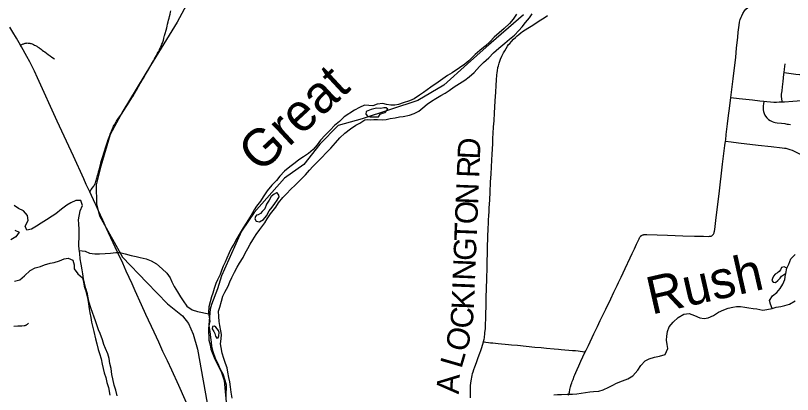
# Model space of a CAD drawing. Extents: x -87 to 2145, y -2128 to 440.
# Drawn here: x 154.2 to 206, y -1094.6 to -1069.3 of the extents above; entities that cross this region are included whole.
import ezdxf

# ---------------------------------------------------------------- set-up
doc = ezdxf.new("R2010")
doc.units = 0
for name, color, linetype in [('GM_X_County_Road', 7, 'Continuous'), ('GM_X_County_Road_Text', 7, 'Continuous'), ('GM_X_Major_River', 7, 'Continuous'), ('GM_X_Major_River_Text', 7, 'Continuous'), ('GM_X_Minor_Lake', 7, 'Continuous'), ('GM_X_Minor_River', 7, 'Continuous'), ('GM_X_Minor_River_Text', 7, 'Continuous'), ('GM_X_Rail_Line', 7, 'Continuous'), ('GM_X_State_Route', 7, 'Continuous'), ('GM_X_Township', 7, 'Continuous'), ('GM_X_Township_Road', 7, 'Continuous'), ('GM_X_Township_Text', 7, 'Continuous')]:
    doc.layers.add(name, color=color, linetype=linetype)

msp = doc.modelspace()

# ---------------------------------------------------------------- linework, layer by layer
at = {"layer": 'GM_X_County_Road'}
msp.add_line((164.192, -1070.527), (164.207, -1070.474), dxfattribs=at)
for points in [[(164.207, -1070.474), (164.271, -1070.233), (164.31, -1070.087), (164.34, -1069.964), (164.373, -1069.838), (164.41, -1069.69), (164.44, -1069.564), (164.468, -1069.451), (164.497, -1069.336), (164.533, -1069.182), (164.568, -1069.041), (164.592, -1068.954)], [(185.443, -1091.024), (185.484, -1090.851), (185.499, -1090.761), (185.512, -1090.662), (185.521, -1090.571), (185.537, -1090.412), (185.562, -1090.18), (185.57, -1090.055), (185.574, -1089.952), (185.577, -1089.871), (185.58, -1089.773), (185.585, -1089.584), (185.59, -1089.371), (185.595, -1089.156), (185.608, -1088.689), (185.624, -1088.096), (185.657, -1086.83), (185.671, -1086.073), (185.703, -1084.728), (185.75, -1083.43), (185.763, -1083.169), (185.777, -1082.926), (185.794, -1082.61), (185.808, -1082.371), (185.822, -1082.113), (185.851, -1081.569), (185.879, -1081.061), (185.914, -1080.394), (185.944, -1079.833), (185.968, -1079.373), (185.993, -1078.883), (186.011, -1078.539), (186.05, -1077.811), (186.07, -1077.45), (186.088, -1077.145), (186.114, -1076.693), (186.138, -1076.286), (186.171, -1075.749), (186.192, -1075.37), (186.217, -1074.95), (186.251, -1074.376), (186.28, -1073.937), (186.302, -1073.55), (186.309, -1073.449), (186.317, -1073.356), (186.331, -1073.238), (186.352, -1073.065), (186.369, -1072.944), (186.403, -1072.742), (186.432, -1072.618), (186.48, -1072.453), (186.525, -1072.315), (186.581, -1072.17), (186.657, -1071.984), (186.702, -1071.885), (186.777, -1071.745), (186.851, -1071.609), (186.94, -1071.456), (187.03, -1071.318), (187.115, -1071.205), (187.183, -1071.124), (187.304, -1070.988), (187.43, -1070.85), (187.562, -1070.72), (187.688, -1070.609), (187.783, -1070.529), (187.933, -1070.411), (188.04, -1070.331), (188.207, -1070.217), (188.397, -1070.098), (188.723, -1069.898), (189.026, -1069.702), (189.269, -1069.545), (189.475, -1069.415), (189.706, -1069.261)], [(163.801, -1071.602), (163.822, -1071.56), (163.835, -1071.534), (163.871, -1071.463), (163.904, -1071.391), (163.933, -1071.328), (163.949, -1071.291), (163.958, -1071.268), (163.967, -1071.248), (163.998, -1071.175), (164.026, -1071.107), (164.042, -1071.058), (164.048, -1071.04), (164.067, -1070.974), (164.09, -1070.902), (164.117, -1070.803), (164.126, -1070.767), (164.146, -1070.692), (164.17, -1070.605), (164.184, -1070.557), (164.192, -1070.527)], [(154.567, -1071.233), (154.736, -1071.163), (154.784, -1071.144), (154.836, -1071.127), (154.879, -1071.116), (154.925, -1071.107), (154.964, -1071.1), (155.016, -1071.096), (155.064, -1071.098), (155.122, -1071.103), (155.177, -1071.111), (155.229, -1071.124), (155.274, -1071.137), (155.333, -1071.159), (155.381, -1071.179), (155.437, -1071.202), (155.5, -1071.233), (155.559, -1071.263), (155.656, -1071.319)], [(155.656, -1071.319), (155.698, -1071.348), (155.732, -1071.372), (155.776, -1071.402), (155.815, -1071.428), (155.876, -1071.469), (155.936, -1071.513), (156.017, -1071.571), (156.101, -1071.634), (156.186, -1071.697), (156.29, -1071.773), (156.411, -1071.86), (156.537, -1071.951), (156.657, -1072.036), (156.824, -1072.156)], [(162.048, -1074.664), (162.162, -1074.477), (162.264, -1074.305), (162.333, -1074.184), (162.398, -1074.069), (162.481, -1073.926), (162.548, -1073.809), (162.611, -1073.7), (162.678, -1073.581), (162.756, -1073.448), (162.824, -1073.333), (162.902, -1073.203), (162.965, -1073.095), (163.039, -1072.967), (163.112, -1072.836), (163.166, -1072.743), (163.229, -1072.637), (163.325, -1072.465), (163.423, -1072.296), (163.498, -1072.161), (163.564, -1072.042), (163.629, -1071.925), (163.681, -1071.827), (163.739, -1071.719), (163.79, -1071.623), (163.801, -1071.602)], [(160.891, -1076.436), (160.934, -1076.372), (160.97, -1076.315), (161.013, -1076.252), (161.059, -1076.185), (161.289, -1075.847), (161.807, -1075.049), (162.034, -1074.687), (162.048, -1074.664)], [(159.184, -1081.029), (159.281, -1080.879), (159.371, -1080.753), (159.412, -1080.699), (159.446, -1080.648), (159.484, -1080.59), (159.514, -1080.538), (159.542, -1080.477), (159.564, -1080.419), (159.59, -1080.345), (159.612, -1080.271), (159.636, -1080.189), (159.66, -1080.108), (159.681, -1080.024), (159.705, -1079.928), (159.733, -1079.818), (159.762, -1079.703), (159.799, -1079.566), (159.848, -1079.381), (159.887, -1079.236), (159.92, -1079.112), (159.948, -1079.006), (159.985, -1078.876), (160.029, -1078.739), (160.07, -1078.605), (160.12, -1078.442), (160.178, -1078.255), (160.233, -1078.086), (160.298, -1077.886), (160.361, -1077.695), (160.393, -1077.602), (160.43, -1077.498), (160.471, -1077.381), (160.517, -1077.259), (160.571, -1077.118), (160.621, -1076.99), (160.666, -1076.879), (160.703, -1076.793), (160.742, -1076.708), (160.775, -1076.638), (160.811, -1076.571), (160.853, -1076.497), (160.891, -1076.436)], [(184.57, -1094.781), (184.563, -1094.498), (184.566, -1094.239), (184.572, -1094.09), (184.578, -1093.962), (184.592, -1093.805), (184.609, -1093.649), (184.629, -1093.521), (184.654, -1093.397), (184.681, -1093.278), (184.713, -1093.154), (184.746, -1093.045), (184.798, -1092.879), (184.854, -1092.715), (184.965, -1092.415), (185.087, -1092.084), (185.192, -1091.802), (185.256, -1091.622), (185.33, -1091.414), (185.374, -1091.272), (185.421, -1091.117), (185.443, -1091.024)]]:
    msp.add_lwpolyline(points, dxfattribs=at)
at = {"layer": 'GM_X_Major_River'}
for points in [[(187.631, -1069.168), (187.426, -1069.496), (187.172, -1069.794), (186.817, -1070.121), (186.473, -1070.408), (186.158, -1070.715), (185.874, -1071.003), (185.54, -1071.31), (185.185, -1071.606), (184.891, -1071.874), (184.465, -1072.28), (184.192, -1072.507), (183.828, -1072.754), (183.342, -1073.089), (183.029, -1073.276), (182.716, -1073.493), (182.423, -1073.7), (181.927, -1074.055), (181.431, -1074.4), (181.169, -1074.568), (180.815, -1074.824), (180.502, -1074.961), (180.089, -1075.096), (179.777, -1075.193), (179.525, -1075.25), (179.265, -1075.247), (178.974, -1075.204), (178.724, -1075.141), (178.352, -1075.176), (178.06, -1075.283), (177.781, -1075.257), (177.501, -1075.249)], [(177.53, -1076.233), (177.71, -1076.201), (177.911, -1076.228), (178.122, -1076.212), (178.369, -1076.206), (178.678, -1076.218), (178.937, -1076.206), (179.214, -1076.138), (179.556, -1076.092), (179.828, -1076.025), (180.079, -1075.998), (180.501, -1075.913), (180.803, -1075.806), (181.136, -1075.639), (181.4, -1075.432), (181.683, -1075.185), (181.967, -1074.968), (182.25, -1074.8), (182.593, -1074.604), (182.876, -1074.437), (183.139, -1074.259), (183.482, -1074.023), (184.19, -1073.57), (184.473, -1073.362), (184.818, -1073.066), (185.163, -1072.669), (185.427, -1072.401), (185.782, -1072.094), (186.107, -1071.757), (186.451, -1071.45), (186.856, -1071.104), (187.17, -1070.847), (187.494, -1070.58), (187.799, -1070.272), (188.012, -1070.014), (188.246, -1069.736), (188.501, -1069.418), (188.674, -1069.149)], [(177.501, -1075.249), (177.176, -1075.392), (176.83, -1075.586), (176.157, -1076.032), (175.829, -1076.326), (175.491, -1076.609), (175.202, -1076.924), (174.883, -1077.258), (174.574, -1077.572), (174.336, -1077.888), (174.088, -1078.194), (173.76, -1078.467), (173.443, -1078.701), (173.128, -1078.884)], [(178.291, -1076.023), (178.432, -1076.015), (178.555, -1075.847), (178.696, -1075.79), (178.887, -1075.732), (179.051, -1075.505), (178.942, -1075.414), (178.791, -1075.432), (178.59, -1075.459), (178.299, -1075.454), (177.937, -1075.529), (177.614, -1075.674)], [(177.614, -1075.674), (177.592, -1075.854), (177.72, -1076.005), (177.88, -1076.027), (178.111, -1076.021), (178.291, -1076.023)], [(175.566, -1077.765), (175.854, -1077.43), (176.193, -1077.107), (176.562, -1076.814), (176.929, -1076.591), (177.183, -1076.456), (177.53, -1076.233)], [(168.673, -1094.789), (168.621, -1094.387), (168.569, -1094.035), (168.526, -1093.704), (168.462, -1093.412), (168.399, -1093.07), (168.335, -1092.778), (168.242, -1092.475), (168.118, -1092.142), (168.015, -1091.789), (167.943, -1091.417), (167.889, -1091.165), (167.946, -1090.846), (167.962, -1090.555), (167.928, -1090.294), (167.865, -1089.952), (167.821, -1089.681), (167.778, -1089.359), (167.776, -1088.988), (167.852, -1088.72), (167.972, -1088.331), (168.05, -1087.983), (168.196, -1087.725), (168.406, -1087.319), (168.523, -1087.031), (168.65, -1086.754), (168.829, -1086.387), (169.017, -1086.061), (169.174, -1085.794), (169.414, -1085.418), (169.551, -1085.121), (169.719, -1084.814), (169.886, -1084.527), (170.053, -1084.23), (170.272, -1083.874), (170.531, -1083.539), (170.863, -1083.095), (171.009, -1082.838), (171.228, -1082.502), (171.579, -1082.059), (171.767, -1081.752), (172.057, -1081.398), (172.314, -1081.133), (172.571, -1080.868), (172.91, -1080.564), (173.239, -1080.221), (173.558, -1079.887), (173.836, -1079.592), (174.053, -1079.336), (174.392, -1079.003), (174.67, -1078.718), (174.927, -1078.443), (175.246, -1078.109), (175.566, -1077.765)], [(173.128, -1078.884), (172.872, -1079.089), (172.534, -1079.352), (172.176, -1079.645), (171.867, -1079.989), (171.639, -1080.275), (171.32, -1080.589), (171.011, -1080.953), (170.75, -1081.358), (170.573, -1081.645), (170.294, -1081.98), (170.138, -1082.237), (169.949, -1082.593), (169.762, -1082.87), (169.605, -1083.127), (169.407, -1083.433), (169.209, -1083.76), (168.979, -1084.145), (168.78, -1084.512), (168.644, -1084.769), (168.475, -1085.106), (168.317, -1085.463), (168.2, -1085.731), (168.074, -1085.999), (167.967, -1086.277), (167.881, -1086.536), (167.692, -1086.892), (167.596, -1087.15), (167.488, -1087.479), (167.38, -1087.797), (167.294, -1088.045), (167.207, -1088.364), (167.118, -1088.713), (167.1, -1089.073), (167.144, -1089.394), (167.178, -1089.656), (167.131, -1089.975), (167.183, -1090.347), (167.234, -1090.759), (167.287, -1091.071), (167.302, -1091.332), (167.394, -1091.694), (167.545, -1092.129), (167.728, -1092.493), (167.862, -1092.817), (168.055, -1093.172), (168.197, -1093.586), (168.27, -1093.908), (168.275, -1094.159), (168.258, -1094.439), (168.261, -1094.79)], [(171.641, -1081.087), (171.468, -1081.193), (171.283, -1081.348), (171.155, -1081.594), (170.968, -1081.859), (170.849, -1082.165), (170.684, -1082.331), (170.56, -1082.467), (170.406, -1082.563), (170.305, -1082.591), (170.233, -1082.669), (170.198, -1082.837), (170.275, -1082.979), (170.495, -1083.025), (170.77, -1082.872), (170.957, -1082.627), (171.147, -1082.303)], [(171.147, -1082.303), (171.354, -1082.059), (171.522, -1081.803), (171.668, -1081.577), (171.804, -1081.371), (171.788, -1081.251), (171.671, -1081.088), (171.641, -1081.087)], [(167.582, -1090.052), (167.493, -1089.999), (167.361, -1090.026), (167.347, -1090.175), (167.463, -1090.358), (167.52, -1090.479)], [(167.52, -1090.479), (167.565, -1090.67), (167.662, -1090.792), (167.754, -1090.764), (167.797, -1090.636), (167.813, -1090.407), (167.756, -1090.286), (167.679, -1090.174), (167.582, -1090.052)]]:
    msp.add_lwpolyline(points, dxfattribs=at)
at = {"layer": 'GM_X_Minor_Lake'}
for points in [[(158.543, -1082.29), (158.702, -1081.933), (158.588, -1081.61), (158.256, -1081.602), (157.921, -1081.774), (157.656, -1081.928), (157.298, -1082.19), (156.93, -1082.492), (156.675, -1082.647), (156.307, -1082.898), (155.95, -1083.13), (155.634, -1083.323), (155.288, -1083.525), (154.975, -1083.588), (154.87, -1083.315), (155.069, -1082.949)], [(155.069, -1082.949), (155.026, -1082.607), (154.772, -1082.291), (154.434, -1082.132), (154.136, -1081.935)], [(161.004, -1094.639), (160.922, -1094.267), (160.809, -1093.934), (160.717, -1093.511), (160.664, -1093.209), (160.602, -1092.827), (160.529, -1092.495), (160.466, -1092.153), (160.393, -1091.831), (160.239, -1091.487), (160.125, -1091.213), (160.021, -1090.901), (159.869, -1090.486), (159.775, -1090.234), (159.68, -1089.971), (159.556, -1089.638), (159.482, -1089.385), (159.357, -1089.092), (159.244, -1088.769), (159.141, -1088.416), (159.068, -1088.093), (159.023, -1087.842), (158.93, -1087.489), (158.828, -1087.126), (158.774, -1086.844), (158.711, -1086.492), (158.667, -1086.231), (158.605, -1085.849), (158.552, -1085.497), (158.52, -1085.155), (158.466, -1084.853), (158.451, -1084.603), (158.467, -1083.922), (158.465, -1083.551), (158.453, -1083.17), (158.439, -1082.889), (158.543, -1082.29)], [(154.19, -1083.589), (154.469, -1083.716), (154.241, -1084.021), (153.925, -1084.224)], [(154.155, -1086.994), (154.509, -1086.892), (154.837, -1086.63), (155.206, -1086.288), (155.552, -1086.106), (155.906, -1086.005), (156.17, -1085.911), (156.535, -1085.779), (156.797, -1085.735), (157.172, -1085.624), (157.476, -1085.491), (157.739, -1085.447), (158.058, -1085.585), (158.131, -1085.897), (158.145, -1086.168), (158.379, -1086.494), (158.705, -1086.763), (158.769, -1087.065), (158.814, -1087.316), (158.908, -1087.589), (158.991, -1087.951), (159.045, -1088.213), (159.089, -1088.505), (159.132, -1088.836), (159.196, -1089.098), (159.25, -1089.42), (159.303, -1089.722), (159.358, -1089.983), (159.45, -1090.346), (159.57, -1090.83), (159.653, -1091.182), (159.745, -1091.545), (159.84, -1091.818), (159.933, -1092.17), (160.005, -1092.533), (160.069, -1092.814), (160.153, -1093.107), (160.247, -1093.429), (160.33, -1093.742), (160.423, -1094.095), (160.523, -1094.588)], [(205.665, -1086.121), (205.488, -1086.041), (205.317, -1086.089), (205.234, -1086.237), (205.153, -1086.346), (205.051, -1086.434), (204.889, -1086.532), (204.777, -1086.65), (204.715, -1086.809), (204.663, -1086.938), (204.751, -1087.068), (204.901, -1087.07), (205.064, -1086.943), (205.216, -1086.795), (205.298, -1086.666), (205.501, -1086.519), (205.602, -1086.471)], [(205.602, -1086.471), (205.665, -1086.121)]]:
    msp.add_lwpolyline(points, dxfattribs=at)
at = {"layer": 'GM_X_Minor_River'}
for points in [[(158.483, -1084.95), (158.885, -1084.994), (159.174, -1085.121), (159.525, -1085.169), (159.837, -1085.166), (160.219, -1085.145), (160.562, -1085.123), (160.925, -1085.082), (161.176, -1085.088), (161.546, -1085.166), (161.936, -1085.286), (162.276, -1085.334), (162.536, -1085.4), (162.936, -1085.499), (163.275, -1085.628), (163.643, -1085.827), (164.008, -1086.166), (164.323, -1086.454), (164.537, -1086.769), (164.652, -1087.032), (164.816, -1087.337), (165.029, -1087.712), (165.233, -1088.038), (165.408, -1088.312), (165.662, -1088.659), (166.018, -1088.898), (166.358, -1089.016), (167.114, -1089.171)], [(205.665, -1086.121), (205.792, -1085.845), (205.927, -1085.508), (206.222, -1085.203)], [(204.696, -1088.811), (204.569, -1088.521), (204.503, -1088.271), (204.708, -1087.975), (205.002, -1087.739), (205.216, -1087.483), (205.391, -1087.186), (205.526, -1086.868), (205.58, -1086.552), (205.602, -1086.471)], [(190.12, -1094.576), (190.372, -1094.55), (190.642, -1094.543), (191.024, -1094.538), (191.365, -1094.533), (191.656, -1094.517), (191.957, -1094.471), (192.229, -1094.425), (192.53, -1094.379), (192.781, -1094.362), (193.133, -1094.327), (193.415, -1094.251), (193.798, -1094.066), (194.051, -1093.94), (194.314, -1093.794), (194.697, -1093.64), (195.06, -1093.505), (195.394, -1093.3), (195.72, -1092.935), (195.926, -1092.619), (196.211, -1092.304), (196.484, -1092.168), (196.836, -1092.062), (197.178, -1091.997), (197.551, -1091.882), (197.727, -1091.476), (197.691, -1091.226), (197.645, -1090.927), (197.659, -1090.658), (197.703, -1090.35), (197.808, -1090.042), (198.094, -1089.727), (198.429, -1089.422), (198.793, -1089.187), (199.155, -1089.142), (199.504, -1089.276), (199.863, -1089.43), (200.163, -1089.483), (200.414, -1089.447), (200.778, -1089.282), (201.112, -1089.057), (201.465, -1088.902), (201.748, -1088.796), (202.059, -1088.73), (202.311, -1088.683), (202.581, -1088.686), (202.872, -1088.73), (203.122, -1088.772), (203.422, -1088.816), (203.672, -1088.839), (204.072, -1088.924), (204.324, -1088.887), (204.696, -1088.811), (204.957, -1088.735), (205.269, -1088.689), (205.541, -1088.622), (205.843, -1088.516), (206.227, -1088.302)]]:
    msp.add_lwpolyline(points, dxfattribs=at)
at = {"layer": 'GM_X_Rail_Line'}
msp.add_lwpolyline([(168.566, -1063.07), (165.001, -1069.716), (163.239, -1072.601), (161.387, -1075.641), (160.539, -1077.196), (159.923, -1079.312), (159.614, -1080.56), (159.634, -1081.846), (159.826, -1082.62), (161.372, -1085.389), (162.981, -1087.071), (164.37, -1088.496), (165.373, -1089.309), (165.774, -1089.806), (166.069, -1090.516), (166.377, -1091.529), (167.392, -1097.244)], dxfattribs=at)
at = {"layer": 'GM_X_State_Route'}
msp.add_line((162.931, -1089.206), (162.636, -1088.567), dxfattribs=at)
for points in [[(159.184, -1081.029), (158.953, -1080.536), (158.778, -1080.16), (158.089, -1078.653), (157.016, -1076.303), (155.699, -1073.432), (155.49, -1072.986), (155.179, -1072.359), (154.987, -1071.989), (154.63, -1071.342), (154.567, -1071.233), (154.3, -1070.774), (154.062, -1070.381), (153.847, -1070.044)], [(162.636, -1088.567), (162.213, -1087.639), (162.003, -1087.179), (161.6, -1086.312), (161.376, -1085.799), (161.03, -1085.061), (160.874, -1084.727), (160.595, -1084.109), (160.43, -1083.757), (160.39, -1083.666), (160.057, -1082.921), (159.769, -1082.298), (159.602, -1081.937), (159.538, -1081.798), (159.184, -1081.029)], [(166.01, -1095.949), (165.907, -1095.709), (165.792, -1095.455), (165.551, -1094.916), (165.112, -1093.963), (164.646, -1092.932), (164.366, -1092.302), (164.065, -1091.683), (163.792, -1091.069), (163.472, -1090.386), (162.931, -1089.206)]]:
    msp.add_lwpolyline(points, dxfattribs=at)
at = {"layer": 'GM_X_Township'}
msp.add_lwpolyline([(188.102, -1069.223), (185.617, -1071.369), (184.36, -1072.498), (182.795, -1073.905), (181.052, -1074.942), (177.343, -1076.161), (175.745, -1076.608), (174.529, -1077.857), (173.449, -1079.202), (172.161, -1080.106), (170.15, -1082.412), (169.295, -1083.655), (168.159, -1086.197), (167.962, -1086.636), (167.697, -1087.508), (167.292, -1088.551), (167.215, -1088.869), (167.095, -1090.171), (167.129, -1090.931), (167.202, -1091.244), (167.266, -1091.526), (167.485, -1092.091), (167.976, -1093.074), (168.135, -1093.629), (168.323, -1095.556)], dxfattribs=at)
at = {"layer": 'GM_X_Township_Road'}
for points in [[(201.932, -1074.725), (202.084, -1073.487), (202.255, -1072.039), (202.318, -1071.451), (202.394, -1070.715), (202.427, -1070.376), (202.481, -1069.906), (202.51, -1069.703), (202.551, -1069.526), (202.614, -1069.366), (202.656, -1069.279), (202.731, -1069.136), (202.849, -1068.961), (202.941, -1068.85), (203.057, -1068.739), (203.188, -1068.633), (203.33, -1068.531), (203.456, -1068.456), (203.556, -1068.405)], [(205.487, -1073.075), (205.516, -1072.837), (205.557, -1072.494)], [(205.355, -1075.021), (205.351, -1074.991), (205.329, -1074.809), (205.316, -1074.698), (205.313, -1074.593), (205.32, -1074.501), (205.344, -1074.288), (205.375, -1074.012), (205.415, -1073.675), (205.474, -1073.183), (205.487, -1073.075)], [(205.487, -1073.075), (205.807, -1073.113), (206.274, -1073.168), (206.503, -1073.191), (206.812, -1073.209), (207.209, -1073.225), (208.084, -1073.259), (208.289, -1073.267)], [(201.575, -1077.647), (201.587, -1077.552), (201.626, -1077.2), (201.704, -1076.495), (201.753, -1076.109), (201.856, -1075.299), (201.932, -1074.725)], [(201.932, -1074.725), (202.485, -1074.791), (203.385, -1074.899), (203.854, -1074.958), (204.136, -1074.987)], [(204.136, -1074.987), (204.134, -1075.006), (204.11, -1075.163), (204.093, -1075.285), (204.087, -1075.381), (204.087, -1075.465), (204.095, -1075.566), (204.113, -1075.669), (204.153, -1075.793), (204.208, -1075.912), (204.252, -1075.981), (204.333, -1076.08), (204.449, -1076.194), (204.545, -1076.269), (204.676, -1076.337), (204.802, -1076.387), (204.876, -1076.406), (205.029, -1076.433), (205.306, -1076.456), (205.521, -1076.48), (205.604, -1076.492), (205.689, -1076.505), (205.771, -1076.519), (205.914, -1076.545)], [(204.136, -1074.987), (204.342, -1075.009), (204.581, -1075.029), (204.803, -1075.04), (204.978, -1075.041), (205.153, -1075.033), (205.355, -1075.021)], [(205.355, -1075.021), (205.501, -1075.013), (206.064, -1074.972), (207.475, -1074.867)], [(192.227, -1091.714), (192.266, -1091.634), (192.432, -1091.289), (192.8, -1090.505), (192.93, -1090.236), (193.041, -1090.007), (193.225, -1089.625), (193.596, -1088.851), (193.927, -1088.162), (194.139, -1087.72), (194.345, -1087.288), (194.446, -1087.077), (194.62, -1086.714), (194.885, -1086.147), (195.218, -1085.438), (195.356, -1085.137), (195.498, -1084.83), (195.64, -1084.522), (195.744, -1084.301), (195.785, -1084.215), (195.815, -1084.155), (195.842, -1084.105), (195.867, -1084.064), (195.892, -1084.027), (195.918, -1083.997), (195.94, -1083.975), (195.968, -1083.951), (195.996, -1083.935), (196.028, -1083.919), (196.055, -1083.909), (196.1, -1083.895), (196.139, -1083.884), (196.169, -1083.878), (196.2, -1083.875), (196.257, -1083.873), (196.332, -1083.873), (197.703, -1083.924), (198.734, -1083.961), (199.502, -1083.984), (200.097, -1083.997), (200.444, -1084.001), (200.507, -1083.998), (200.563, -1083.992), (200.616, -1083.979), (200.663, -1083.956), (200.695, -1083.937), (200.737, -1083.903), (200.778, -1083.855), (200.801, -1083.811), (200.816, -1083.775), (200.828, -1083.731), (200.842, -1083.663), (200.857, -1083.533), (200.957, -1082.733), (201.147, -1081.154), (201.382, -1079.193), (201.539, -1077.929), (201.575, -1077.647)], [(201.575, -1077.647), (201.959, -1077.692), (202.433, -1077.748), (203.75, -1077.906), (204.63, -1078.011), (205.349, -1078.09), (205.504, -1078.107), (205.598, -1078.123), (205.721, -1078.15), (205.866, -1078.194), (206.019, -1078.252), (206.284, -1078.384), (206.592, -1078.539), (206.706, -1078.589), (206.859, -1078.644), (207.002, -1078.687), (207.116, -1078.71), (207.261, -1078.741), (207.431, -1078.756), (207.644, -1078.764), (207.746, -1078.759)], [(154.129, -1089.989), (154.396, -1089.97), (154.525, -1089.966), (154.643, -1089.961), (154.803, -1089.951), (154.865, -1089.945), (154.905, -1089.934), (154.932, -1089.924), (154.97, -1089.901), (154.993, -1089.886), (155.024, -1089.864), (155.046, -1089.848), (155.076, -1089.82), (155.106, -1089.792)], [(185.443, -1091.024), (185.463, -1091.028), (185.597, -1091.053), (185.772, -1091.08), (185.915, -1091.1), (186.053, -1091.116), (186.417, -1091.153), (187.094, -1091.212), (187.31, -1091.233), (187.705, -1091.271), (188.868, -1091.384), (189.276, -1091.424), (189.63, -1091.458), (190.146, -1091.506), (190.449, -1091.533), (190.625, -1091.549), (191.366, -1091.606), (191.569, -1091.621), (191.749, -1091.638), (191.884, -1091.653), (192.042, -1091.68), (192.131, -1091.696), (192.2, -1091.709), (192.227, -1091.714)], [(191.116, -1094.588), (191.162, -1094.389), (191.203, -1094.212), (191.247, -1094.048), (191.292, -1093.888), (191.322, -1093.784), (191.355, -1093.691), (191.409, -1093.542), (191.491, -1093.33), (191.53, -1093.24), (191.595, -1093.094), (191.689, -1092.884), (191.801, -1092.634), (191.939, -1092.328), (192.07, -1092.039), (192.227, -1091.714)]]:
    msp.add_lwpolyline(points, dxfattribs=at)
at = {"layer": 'GM_X_Township_Text'}
msp.add_lwpolyline([(188.102, -1069.223), (185.617, -1071.369), (184.36, -1072.498), (182.795, -1073.905), (181.052, -1074.942), (177.343, -1076.161), (175.745, -1076.608), (174.529, -1077.857), (173.449, -1079.202), (172.161, -1080.106), (170.15, -1082.412), (169.295, -1083.655), (168.159, -1086.197), (167.962, -1086.636), (167.697, -1087.508), (167.292, -1088.551), (167.215, -1088.869), (167.095, -1090.171), (167.129, -1090.931), (167.202, -1091.244), (167.266, -1091.526), (167.485, -1092.091), (167.976, -1093.074), (168.135, -1093.629), (168.323, -1095.556)], dxfattribs=at)

# ---------------------------------------------------------------- texts
at = {"layer": 'GM_X_County_Road_Text'}
for s, rotation, p in [('D', 87.6206, (185.196, -1078.885)), ('R', 87.7005, (185.146, -1080.115)), ('N', 87.7013, (185.075, -1081.896)), ('O', 87.7013, (185.022, -1083.215)), ('T', 87.6981, (184.977, -1084.336)), ('G', 87.7008, (184.924, -1085.655)), ('N', 87.6994, (184.871, -1086.974)), ('I', 87.6966, (184.846, -1087.589)), ('K', 87.7256, (184.794, -1088.908)), ('C', 85.6868, (184.698, -1090.195)), ('O', 74.0071, (184.275, -1091.792)), ('L', 73.8533, (183.962, -1092.874)), ('A', 86.7488, (183.788, -1094.551))]:
    msp.add_text(s, height=1.5, rotation=rotation, dxfattribs=at).set_placement(p)
at = {"layer": 'GM_X_Major_River_Text'}
msp.add_text('Great', height=2.4939, rotation=42.8488, dxfattribs=at).set_placement((170.546, -1079.84))
at = {"layer": 'GM_X_Minor_River_Text'}
msp.add_text('Rush', height=2.5001, rotation=12.8552, dxfattribs=at).set_placement((196.641, -1089.231))

doc.saveas('drawing.dxf')
